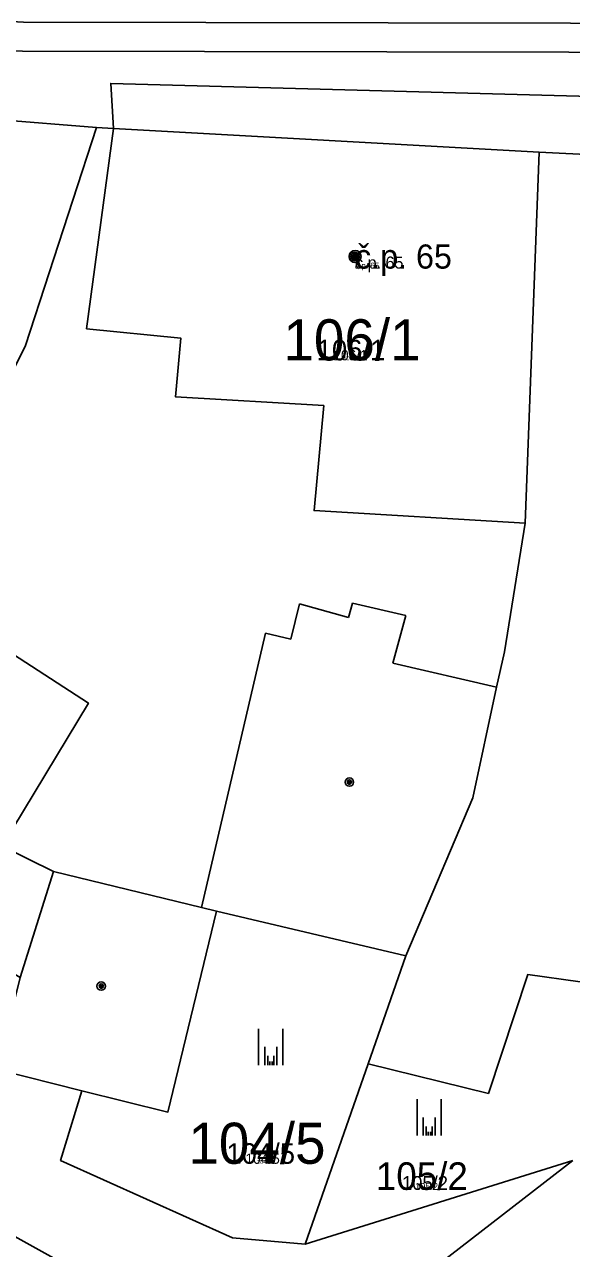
# Model space of a CAD drawing. Extents: x -744652 to -739090, y -980828 to -975855.
# Drawn here: x -742706.8 to -742684.2, y -978671.7 to -978620.9 of the extents above; entities that cross this region are included whole.
import ezdxf

# ---------------------------------------------------------------- set-up
doc = ezdxf.new("R2010")
doc.units = 0
for name, color, linetype in [('KAT_02_hranice parcel', 7, 'Continuous'), ('KAT_03_1000_st čísla parcelní', 7, 'Continuous'), ('KAT_03_1000_čísla parcelní', 7, 'Continuous'), ('KAT_03_1000_čísla popisná', 7, 'Continuous'), ('KAT_03_100_st čísla parcelní', 7, 'Continuous'), ('KAT_03_100_čísla parcelní', 7, 'Continuous'), ('KAT_03_100_čísla popisná', 7, 'Continuous'), ('KAT_03_250_st čísla parcelní', 7, 'Continuous'), ('KAT_03_250_čísla parcelní', 7, 'Continuous'), ('KAT_03_250_čísla popisná', 7, 'Continuous'), ('KAT_03_500_st čísla parcelní', 7, 'Continuous'), ('KAT_03_500_čísla parcelní', 7, 'Continuous'), ('KAT_03_500_čísla popisná', 7, 'Continuous'), ('KAT_04_vnitřní kresba', 7, 'Continuous'), ('KAT_05_1000_značky kultur', 7, 'Continuous'), ('KAT_05_100_značky kultur', 7, 'Continuous'), ('KAT_05_250_značky kultur', 7, 'Continuous'), ('KAT_05_500_značky kultur', 7, 'Continuous'), ('KAT_07_1000_značky budov', 7, 'Continuous'), ('KAT_07_100_značky budov', 7, 'Continuous'), ('KAT_07_500_značky budov', 7, 'Continuous'), ('KAT_10_věcná břemena', 7, 'Continuous'), ('KAT_14_plocha_budovy', 7, 'Continuous')]:
    doc.layers.add(name, color=color, linetype=linetype)

msp = doc.modelspace()

# ---------------------------------------------------------------- linework, layer by layer
at = {"layer": 'KAT_02_hranice parcel'}
for p, q in [((-742715.6, -978624.27), (-742703.85, -978625.21)), ((-742703.85, -978625.21), (-742703.15, -978625.25)), ((-742685.49, -978626.24), (-742703.15, -978625.25)), ((-742670.28, -978626.95), (-742685.49, -978626.24)), ((-742691.02, -978659.53), (-742692.59, -978664)), ((-742699.91, -978675.21), (-742722.68, -978662.6)), ((-742707.97, -978664.23), (-742704.46, -978665.12)), ((-742692.59, -978664), (-742695.2, -978671.47)), ((-742687.6, -978665.23), (-742692.59, -978664)), ((-742695.2, -978671.47), (-742684.1, -978668))]:
    msp.add_line(p, q, dxfattribs=at)
for points in [[(-742703.15, -978625.25), (-742703.26, -978623.39), (-742676.2, -978624.12), (-742656.11, -978624.83), (-742650.09, -978625.52), (-742644.18, -978626.73), (-742615.87, -978633.77)], [(-742703.85, -978625.21), (-742706.79, -978634.24), (-742711.76, -978644.16)], [(-742685.49, -978626.24), (-742686.08, -978641.61), (-742686.94, -978646.93), (-742687.26, -978648.4), (-742688.25, -978652.98), (-742691.02, -978659.53)], [(-742711.76, -978644.16), (-742704.19, -978649.06), (-742707.76, -978654.98), (-742705.64, -978656.03), (-742707.02, -978660.43), (-742707.97, -978664.23)], [(-742704.46, -978665.12), (-742700.89, -978666), (-742698.88, -978657.68), (-742691.02, -978659.53)], [(-742681.63, -978660.91), (-742685.97, -978660.3), (-742687.6, -978665.23)], [(-742695.2, -978671.47), (-742698.21, -978671.21), (-742705.34, -978668), (-742704.46, -978665.12)], [(-742690.67, -978673.38), (-742689.98, -978672.54), (-742684.1, -978668)]]:
    msp.add_lwpolyline(points, dxfattribs=at)
at = {"layer": 'KAT_03_1000_čísla popisná'}
msp.add_circle((-742693.13, -978630.56), 0.25, dxfattribs=at)
msp.add_circle((-742693.13, -978630.56), 0.25, dxfattribs=at)
at = {"layer": 'KAT_03_100_čísla popisná'}
msp.add_circle((-742693.13, -978630.56), 0.025, dxfattribs=at)
msp.add_circle((-742693.13, -978630.56), 0.025, dxfattribs=at)
at = {"layer": 'KAT_03_250_čísla popisná'}
msp.add_circle((-742693.13, -978630.56), 0.0625, dxfattribs=at)
msp.add_circle((-742693.13, -978630.56), 0.0625, dxfattribs=at)
at = {"layer": 'KAT_03_500_čísla popisná'}
msp.add_circle((-742693.13, -978630.56), 0.125, dxfattribs=at)
msp.add_circle((-742693.13, -978630.56), 0.125, dxfattribs=at)
at = {"layer": 'KAT_04_vnitřní kresba'}
for p, q in [((-742704.26, -978633.55), (-742703.15, -978625.25)), ((-742704.26, -978633.55), (-742700.36, -978633.94)), ((-742700.58, -978636.37), (-742700.36, -978633.94)), ((-742694.42, -978636.73), (-742700.58, -978636.37)), ((-742694.42, -978636.73), (-742694.83, -978641.08)), ((-742694.83, -978641.08), (-742686.08, -978641.61)), ((-742695.43, -978644.95), (-742695.79, -978646.41)), ((-742693.4, -978645.51), (-742695.43, -978644.95)), ((-742693.24, -978644.92), (-742693.4, -978645.51)), ((-742691.02, -978645.43), (-742693.24, -978644.92)), ((-742691.57, -978647.41), (-742691.02, -978645.43)), ((-742696.85, -978646.16), (-742699.5, -978657.52)), ((-742696.85, -978646.16), (-742695.79, -978646.41)), ((-742691.57, -978647.41), (-742687.26, -978648.4)), ((-742705.64, -978656.03), (-742699.5, -978657.52)), ((-742699.5, -978657.52), (-742698.88, -978657.68))]:
    msp.add_line(p, q, dxfattribs=at)
at = {"layer": 'KAT_05_1000_značky kultur'}
for p, q in [((-742697.131, -978664.05), (-742697.131, -978662.55)), ((-742696.13, -978664.05), (-742696.13, -978662.55)), ((-742690.561, -978666.97), (-742690.561, -978665.47)), ((-742689.56, -978666.97), (-742689.56, -978665.47))]:
    msp.add_line(p, q, dxfattribs=at)
at = {"layer": 'KAT_05_100_značky kultur'}
for p, q in [((-742696.671, -978664.05), (-742696.671, -978663.9)), ((-742696.571, -978664.05), (-742696.571, -978663.9)), ((-742690.101, -978666.97), (-742690.101, -978666.82)), ((-742690.001, -978666.97), (-742690.001, -978666.82))]:
    msp.add_line(p, q, dxfattribs=at)
at = {"layer": 'KAT_05_250_značky kultur'}
for p, q in [((-742696.748, -978664.05), (-742696.748, -978663.675)), ((-742696.498, -978664.05), (-742696.498, -978663.675)), ((-742690.178, -978666.97), (-742690.178, -978666.595)), ((-742689.927, -978666.97), (-742689.927, -978666.595))]:
    msp.add_line(p, q, dxfattribs=at)
at = {"layer": 'KAT_05_500_značky kultur'}
for p, q in [((-742696.875, -978664.05), (-742696.875, -978663.3)), ((-742696.375, -978664.05), (-742696.375, -978663.3)), ((-742690.306, -978666.97), (-742690.306, -978666.22)), ((-742689.805, -978666.97), (-742689.805, -978666.22))]:
    msp.add_line(p, q, dxfattribs=at)
at = {"layer": 'KAT_07_1000_značky budov'}
for centre in [(-742693.137, -978630.559), (-742693.367, -978652.329), (-742703.657, -978660.779)]:
    msp.add_circle(centre, 0.175, dxfattribs=at)
at = {"layer": 'KAT_07_100_značky budov'}
for centre in [(-742693.131, -978630.56), (-742693.361, -978652.33), (-742703.651, -978660.78)]:
    msp.add_circle(centre, 0.0175, dxfattribs=at)
at = {"layer": 'KAT_07_500_značky budov'}
for centre, radius in [((-742693.133, -978630.56), 0.0875), ((-742693.132, -978630.56), 0.0438), ((-742693.363, -978652.33), 0.0875), ((-742693.362, -978652.33), 0.0438), ((-742703.653, -978660.78), 0.0875), ((-742703.652, -978660.78), 0.0438)]:
    msp.add_circle(centre, radius, dxfattribs=at)
at = {"layer": 'KAT_10_věcná břemena'}
msp.add_lwpolyline([(-742612.55, -978632.12), (-742641.67, -978624.81), (-742669.08, -978620.92), (-742706.88, -978620.85), (-742736.16, -978619.17), (-742737.02, -978621.05), (-742706.92, -978622.05), (-742669.16, -978622.12), (-742641.91, -978625.99), (-742612.75, -978633.3)], dxfattribs=at)
at = {"layer": 'KAT_14_plocha_budovy'}
for points in [[(-742694.42, -978636.73), (-742694.83, -978641.08), (-742686.08, -978641.61), (-742685.49, -978626.24), (-742703.15, -978625.25), (-742704.26, -978633.55), (-742700.36, -978633.94), (-742700.58, -978636.37)], [(-742720.08, -978657.9), (-742712.48, -978662.75), (-742709.97, -978658.64), (-742707.02, -978660.43), (-742705.64, -978656.03), (-742707.76, -978654.98), (-742704.19, -978649.06), (-742711.76, -978644.16)]]:
    msp.add_lwpolyline(points, close=True, dxfattribs=at)

# ---------------------------------------------------------------- texts
at = {"layer": 'KAT_03_1000_st čísla parcelní'}
msp.add_text('106/1', height=1.7, dxfattribs=at).set_placement((-742696.103, -978634.86))
at = {"layer": 'KAT_03_1000_čísla parcelní'}
for s, height, p in [('104/5', 1.7, (-742700.043, -978668.14)), ('105/2', 1.14, (-742692.269, -978669.22))]:
    msp.add_text(s, height=height, dxfattribs=at).set_placement(p)
at = {"layer": 'KAT_03_1000_čísla popisná'}
for s, height, p in [('č.p. 65', 1, (-742693.13, -978631.06)), ('106/1', 0.017, (-742693.367, -978634.86))]:
    msp.add_text(s, height=height, dxfattribs=at).set_placement(p)
at = {"layer": 'KAT_03_100_st čísla parcelní'}
msp.add_text('106/1', height=0.17, dxfattribs=at).set_placement((-742693.616, -978634.86))
at = {"layer": 'KAT_03_100_čísla parcelní'}
for s, height, p in [('104/5', 0.17, (-742697.2, -978668.14)), ('105/2', 0.114, (-742690.318, -978669.22))]:
    msp.add_text(s, height=height, dxfattribs=at).set_placement(p)
at = {"layer": 'KAT_03_100_čísla popisná'}
for s, height, p in [('č.p. 65', 0.1, (-742693.13, -978631.06)), ('106/1', 0.0017, (-742693.342, -978634.86))]:
    msp.add_text(s, height=height, dxfattribs=at).set_placement(p)
at = {"layer": 'KAT_03_250_st čísla parcelní'}
msp.add_text('106/1', height=0.425, dxfattribs=at).set_placement((-742694.03, -978634.86))
at = {"layer": 'KAT_03_250_čísla parcelní'}
for s, height, p in [('104/5', 0.425, (-742697.674, -978668.14)), ('105/2', 0.285, (-742690.643, -978669.22))]:
    msp.add_text(s, height=height, dxfattribs=at).set_placement(p)
at = {"layer": 'KAT_03_250_čísla popisná'}
for s, height, p in [('č.p. 65', 0.25, (-742693.13, -978631.06)), ('106/1', 0.00425, (-742693.346, -978634.86))]:
    msp.add_text(s, height=height, dxfattribs=at).set_placement(p)
at = {"layer": 'KAT_03_500_st čísla parcelní'}
msp.add_text('106/1', height=0.85, dxfattribs=at).set_placement((-742694.721, -978634.86))
at = {"layer": 'KAT_03_500_čísla parcelní'}
for s, height, p in [('104/5', 0.85, (-742698.464, -978668.14)), ('105/2', 0.57, (-742691.185, -978669.22))]:
    msp.add_text(s, height=height, dxfattribs=at).set_placement(p)
at = {"layer": 'KAT_03_500_čísla popisná'}
for s, height, p in [('č.p. 65', 0.5, (-742693.13, -978631.06)), ('106/1', 0.0085, (-742693.353, -978634.86))]:
    msp.add_text(s, height=height, dxfattribs=at).set_placement(p)

doc.saveas('drawing.dxf')
